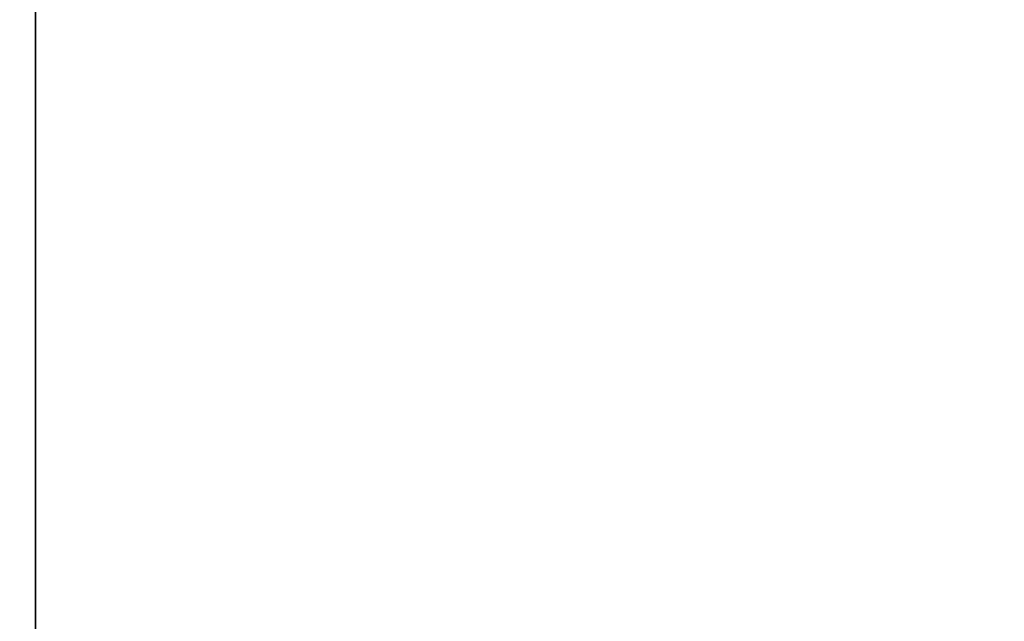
# Model space of a CAD drawing. Extents: x 0 to 80, y 0 to 80.
# Tile 290 of 656: x 8.723044 to 8.723839, y 35.42131 to 35.421796. Entities that reach past the tile are written whole.
import ezdxf

# ---------------------------------------------------------------- set-up
doc = ezdxf.new("R2010")
doc.units = 0
doc.header["$LTSCALE"] = 25.4
doc.layers.get('0').update_dxf_attribs({"color": 13, "linetype": 'CONTINUOUS'})

# ---------------------------------------------------------------- blocks, each defined once
blk = doc.blocks.new('ORBIT-I-KINKIET-20-7806-78')
at = {"color": 7}
blk.add_line((25.11967087, 35.64608002, 343.68878174), (25.11967087, 35.76836014, 343.68878174), dxfattribs=at)
mesh = blk.add_polyface(dxfattribs=at)
corners = [(25.48274612, 35.64608002, 303.72213745), (24.77451897, 35.76836014, 304.12255859), (25.48274612, 35.76836014, 303.72213745)]
mesh.append_faces([[corners[k] for k in face] for face in [(0, 1, 2)]], dxfattribs={"color": 7})
mesh = blk.add_polyface(dxfattribs=at)
corners = [(25.48274612, 35.64608002, 303.72213745), (24.77451897, 35.64608002, 304.12255859), (24.77451897, 35.76836014, 304.12255859)]
mesh.append_faces([[corners[k] for k in face] for face in [(0, 1, 2)]], dxfattribs={"color": 7})
mesh = blk.add_polyface(dxfattribs=at)
corners = [(25.11967087, 35.76836014, 343.68878174), (25.11967087, 35.64608002, 343.68878174), (25.20296288, 35.76836014, 344.54324341)]
mesh.append_faces([[corners[k] for k in face] for face in [(0, 1, 2)]], dxfattribs={"color": 7})
mesh = blk.add_polyface(dxfattribs=at)
corners = [(25.20296288, 35.76836014, 344.54324341), (25.11967087, 35.64608002, 343.68878174), (25.20296288, 35.64608002, 344.54324341)]
mesh.append_faces([[corners[k] for k in face] for face in [(0, 1, 2)]], dxfattribs={"color": 7})

msp = doc.modelspace()

# ---------------------------------------------------------------- block references
at = {"color": 0}
msp.add_blockref('ORBIT-I-KINKIET-20-7806-78', (-16.39661407, -0.34607825, -57.5), dxfattribs=at)

doc.saveas('drawing.dxf')
